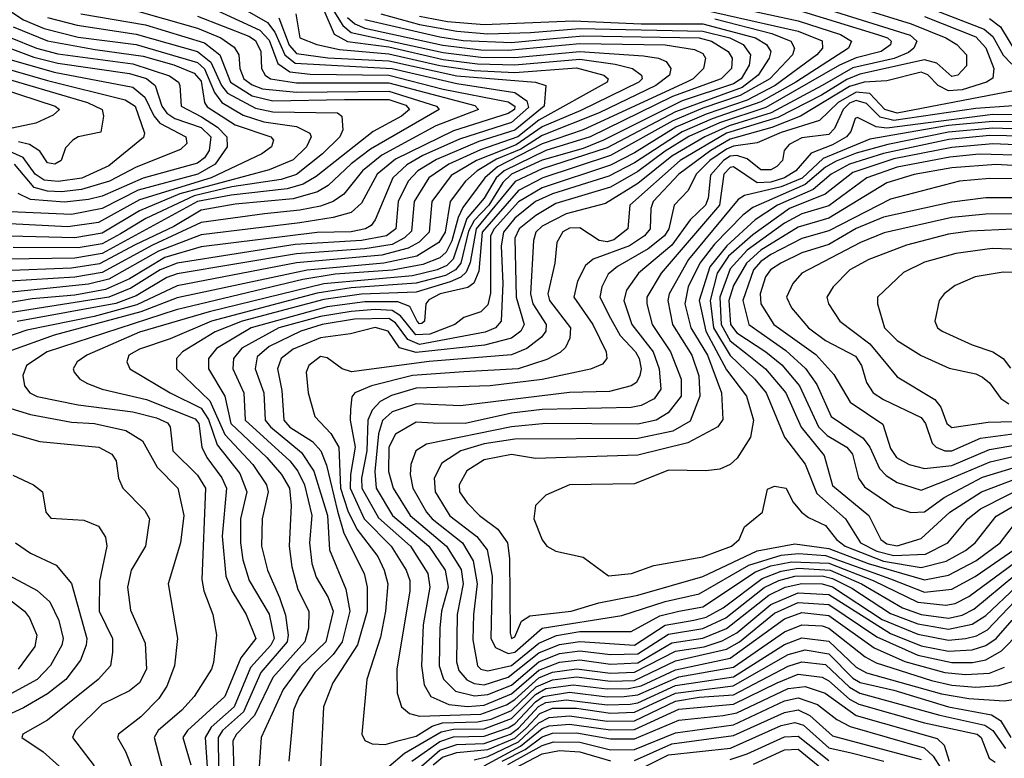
# Model space of a CAD drawing. Extents: x 501367 to 657802, y 482273 to 547541.
# Tile 502 of 656: x 576294 to 579179, y 533674 to 535838. Entities that reach past the tile are written whole.
import ezdxf

# ---------------------------------------------------------------- set-up
doc = ezdxf.new("R2010")
doc.units = 0

msp = doc.modelspace()

# ---------------------------------------------------------------- linework, layer by layer
at = {"layer": '0CON20XD'}
for points in [[(578615, 535917.1), (578906.2, 535826.2), (579007.1, 535785), (579039.5, 535765), (579067.9, 535735), (579067.5, 535702.5), (579042.2, 535675), (579025, 535671.7), (578980.7, 535710.7), (578945, 535720.6), (578755, 535678.5), (578717.4, 535662.6), (578643.5, 535616.5), (578515, 535551), (578364.7, 535505), (578229.2, 535425), (578081.2, 535295), (578075.9, 535225), (578035, 535192.6), (578015, 535186.6), (577991.4, 535191.4), (577935, 535228.4), (577905, 535226.9), (577885, 535216.6), (577867.8, 535185), (577861.9, 535125), (577841.5, 535035), (577846.2, 535015), (577908, 534935), (577905.2, 534904.8), (577892.7, 534877.3), (577877.4, 534862.6), (577837.8, 534842.2), (577754.7, 534815.3), (577595, 534806.6)], [(576812.6, 535892.6), (576997.4, 535807.4), (577025, 535777.8), (577049.8, 535709.8), (577085.4, 535685.4), (577145, 535678.6), (577375, 535675.8), (577534.4, 535634.4), (577725, 535597), (577744.8, 535585), (577743.4, 535575), (577725, 535563.5), (577565, 535512.8), (577395, 535429.2), (577341.4, 535385), (577295, 535300), (577265, 535272.9), (577212, 535258), (577115, 535242.3), (576825, 535207.5), (576700.7, 535159.3), (576555, 535077.5), (576495, 535063.2), (576261, 535039)], [(576886.8, 535906.8), (577019.8, 535829.7), (577041, 535801), (577070.2, 535735), (577100.6, 535710.6), (577385, 535695.3), (577575, 535650.8), (577744.5, 535624.5), (577780.1, 535600.1), (577785, 535580.5), (577735, 535537), (577582.4, 535487.6), (577475, 535440.2), (577427.7, 535412.3), (577386.7, 535375), (577335, 535251.5), (577323.7, 535235), (577307.3, 535225), (577265, 535216.8), (577165, 535214.5), (576825, 535172.9), (576719, 535141), (576615, 535078.9), (576545, 535047.2), (576455, 535031.2), (576330, 535020), (576261.8, 535008.2)], [(577195, 535894.5), (577240.6, 535820.6), (577265, 535800.8), (577535, 535741.8), (577645, 535728)], [(578575, 535895.1), (578902.5, 535792.5), (578922.1, 535775), (578914.1, 535755), (578898.4, 535741.6), (578855.9, 535724.1), (578735, 535697.2), (578645.1, 535645), (578495.3, 535564.7), (578372.8, 535527.2), (578300.8, 535495), (578205, 535438.4), (578105, 535357.6), (578010.4, 535299.6), (577895, 535268.7), (577825, 535233.1), (577806.3, 535215), (577798.9, 535191.1), (577790.8, 535035), (577797.6, 535005), (577836.8, 534945), (577834.9, 534925.1), (577822.2, 534907.8), (577779.8, 534875), (577735, 534855.6), (577493.7, 534836.3)], [(576615, 535869.8), (576815, 535812.8), (576883.3, 535785), (576922.5, 535757.5), (576935.9, 535735), (576938.3, 535695), (576950.4, 535665), (576975, 535647.2), (577005, 535635.7), (577105, 535625.9), (577375, 535628.7), (577515.2, 535585), (577522.4, 535575), (577321.7, 535458.3), (577265, 535416.1), (577197.5, 535352.5), (577166.4, 535333.6), (577095, 535312.9), (576925, 535297.8), (576825, 535279.7), (576745, 535232.2), (576632.1, 535177.9), (576527.3, 535122.7), (576445, 535110.1), (576245, 535101.8)], [(576472.5, 535855), (576662.5, 535822.5), (576835, 535770.2), (576879.7, 535735), (576911.5, 535655), (576974.8, 535614.8), (577035, 535599.8), (577245, 535604.6), (577375, 535604.2), (577425, 535587.5), (577435.5, 535575), (577412, 535555), (577329.6, 535510.4), (577161.9, 535378.1), (577123.9, 535356.1), (577077.4, 535342.6), (576913.5, 535323.5), (576815, 535305.3), (576535, 535152.6), (576455, 535138.8), (576254.1, 535135.9)], [(577185, 535865.5), (577215.6, 535795.6), (577254.4, 535774.4), (577375, 535758.9), (577535, 535721.7), (577635, 535708.5), (577745, 535705.7), (577935, 535722), (578038.1, 535708.1), (578089.6, 535695), (578116.1, 535675), (578117.5, 535665), (578108.1, 535655), (577938, 535572), (577825, 535523.9), (577748.7, 535471.3), (577631.9, 535425), (577558.2, 535381.8), (577501.4, 535305), (577493.5, 535215), (577463.9, 535186.1), (577431.7, 535168.3), (577355, 535148), (577105, 535125.3), (576755, 535058.1), (576637.1, 535002.9), (576512.1, 534968), (576315, 534928.3), (576255, 534907.3)], [(576270.3, 535860.3), (576305, 535837.9), (576365, 535812.3), (576465, 535786.8), (576635, 535764.9), (576815, 535712.8), (576835, 535694.4), (576864.8, 535624.8), (576885.6, 535595.6), (576948.3, 535558.3), (577009, 535539), (577104.6, 535524.6), (577143.4, 535505), (577147.3, 535495), (577134.1, 535465), (577095, 535427.5), (577025, 535398.3), (576762.7, 535327.3), (576645, 535278), (576535, 535212.1), (576455, 535198.8), (576265, 535204.1)], [(577102.5, 535855), (577114.8, 535785), (577164.5, 535765), (577230.6, 535750.6), (577375, 535738.2), (577525, 535703.8), (577625, 535688.7), (577745, 535683.3), (577925, 535696.5), (578005.3, 535675), (578018.4, 535665), (578015.2, 535655), (577815, 535543.4), (577753.3, 535495), (577643.7, 535456.3), (577550.9, 535415), (577492.7, 535375), (577449.5, 535305), (577441.9, 535218.1), (577421.2, 535198.8), (577385, 535179.3), (577305, 535166.7), (577105, 535152.3), (576755, 535093.4), (576725, 535082.2), (576635, 535029), (576575, 535006.7), (576286.1, 534953.9)], [(578425, 535867.1), (578575, 535835.1), (578698.9, 535795), (578730.7, 535775), (578721.9, 535755), (578568.3, 535655), (578465, 535597), (578322.8, 535547.2), (578235, 535509.2), (578095, 535418.7), (578020.1, 535379.9), (577855, 535327.6), (577805.1, 535305), (577745, 535256.5), (577711.2, 535215), (577704.6, 535175), (577709.2, 535065), (577704.1, 534955), (577687.6, 534935), (577657.6, 534922.4), (577465, 534886.7), (577431.3, 534901.3), (577395, 534949.5), (577375, 534962.5), (577275, 534960.3), (577180, 534945), (577117.7, 534925), (577025, 534880.4), (576989.6, 534850.4), (576983.9, 534815), (577009.4, 534745), (577013.4, 534665), (577028.9, 534645), (577119.5, 534569.5), (577155.4, 534515.4), (577195.8, 534385), (577201.4, 534285), (577249.3, 534169.3), (577261.5, 534105), (577238.8, 534015), (577212.1, 533977.9), (577158.4, 533925), (577112.8, 533855), (577095.5, 533815), (577082.5, 533665)], [(578575, 535865.4), (578807.6, 535795), (578836.2, 535785), (578847.6, 535775), (578845, 535764.7), (578818.2, 535745), (578745, 535725.9), (578695.4, 535704.6), (578479.6, 535580.4), (578344.4, 535535.6), (578254.7, 535495.3), (578185, 535453.1), (578105, 535393.4), (578025, 535346.9), (577865, 535299.5), (577806.1, 535263.9), (577757.7, 535225), (577745, 535198.1), (577748.7, 535025), (577771.6, 534945), (577762, 534925), (577735.2, 534905), (577655.2, 534884.8), (577455, 534862.6), (577406.5, 534876.5), (577373.1, 534925), (577335, 534936.2), (577262.9, 534917.1), (577175, 534905.6), (577095, 534872.6), (577059.6, 534845), (577049.5, 534815), (577061.5, 534751.5), (577067.4, 534665), (577085, 534644.2), (577151.7, 534601.7), (577175.7, 534575), (577192.5, 534532.5), (577225, 534398.1), (577243.5, 534333.5), (577303.5, 534215), (577312.1, 534175), (577312.3, 534105), (577283.8, 534006.2), (577211, 533895), (577184.2, 533825), (577174.7, 533645)], [(577351.6, 535855), (577465, 535824), (577575, 535804), (577665, 535796.3), (577790.9, 535800.9)], [(578297.2, 535867.2), (578575, 535804.5), (578645, 535776.5), (578646, 535755), (578629, 535735), (578507.6, 535645), (578425, 535602.1), (578305, 535561.2), (578216.7, 535523.3), (578095, 535447.6), (578025, 535412.2), (577825, 535345.7), (577755, 535304.5), (577683.6, 535225), (577672.9, 535205), (577673.1, 535036.9), (577665, 535002.1), (577645, 534982.2), (577594.6, 534965.4), (577568.5, 534945), (577495, 534916.9)], [(579307.7, 535855), (579333.8, 535793.8), (579357.7, 535777.7), (579385, 535769.3), (579505, 535766.7), (579785, 535811.7), (579868.8, 535808.8), (579934, 535794), (579959.2, 535775), (579976.8, 535745), (579975.3, 535695), (579948.6, 535661.4), (579864.9, 535625.1), (579595, 535562.5), (579515, 535525.9), (579485, 535518.1), (579425, 535518.6), (579255, 535539.1), (579145, 535539.9), (579015, 535527.5), (578785, 535487.6), (578648.4, 535431.6), (578586.1, 535373.9), (578525, 535348)], [(578978.4, 535865), (579120.2, 535810.2), (579145, 535788.7), (579175, 535734.5), (579199.3, 535709.3), (579231.5, 535691.5), (579340, 535655), (579251.5, 535638.5)], [(576815, 535848.7), (576965, 535789.6), (576985, 535776.7), (577000.5, 535745), (577001.9, 535695), (577013.1, 535675), (577028.2, 535665), (577105, 535653.2), (577375, 535653.4), (577627, 535587), (577637.8, 535575), (577513.5, 535526.5), (577355, 535440.9), (577298.6, 535395), (577243.5, 535326.5), (577211.9, 535305), (577175, 535291.2), (577115, 535279.9), (577010.9, 535269.1), (576825, 535243.3), (576683.1, 535176.9), (576535, 535097.1), (576455, 535083.7), (576265, 535072.1)], [(577053.1, 535843.1), (577083.5, 535763.5), (577105, 535739.2), (577196.5, 535726.5), (577375, 535717.6), (577575, 535673.9), (577804.8, 535654.8), (577835.3, 535645.3), (577830.3, 535585), (577745, 535514.1), (577639.1, 535480.9), (577515, 535428.5), (577460.7, 535395), (577432.2, 535365), (577402.8, 535305), (577395.6, 535225), (577368.3, 535205), (577295, 535190.8), (577101.2, 535178.8), (576754.7, 535125), (576705, 535104.8), (576619.1, 535050.9), (576555.2, 535025), (576265, 534979)], [(576375, 535844), (576461.7, 535821.7), (576635, 535795.9), (576815, 535744.8), (576853.5, 535713.5), (576885, 535645.4), (576902.9, 535622.9), (576985, 535578.6), (577035, 535568.4), (577225.3, 535565.3), (577238, 535555), (577240.2, 535515), (577232, 535495), (577181.3, 535445), (577105, 535384.7), (577059.9, 535370.1), (576915, 535348), (576805, 535321.9), (576663.3, 535255), (576589, 535211), (576535, 535181.7), (576465, 535169.4), (576275, 535170.6)], [(577305, 535838.8), (577525, 535787.6), (577592.8, 535777.2), (577735, 535771.2), (577857.3, 535782.7), (577945, 535790.3), (578285, 535784.6), (578320.8, 535775), (578369.4, 535745), (578381, 535725), (578379.1, 535695), (578349.4, 535665), (578206.7, 535613.3), (577965.1, 535495.1), (577835, 535454.3), (577712.8, 535395), (577689.7, 535375), (577654.5, 535315), (577604.1, 535255.9), (577563.5, 535136.5), (577545, 535117.8), (577517, 535105), (577445, 535087.9), (577185, 535064.4), (576848.5, 534981.5), (576645, 534922.3), (576490.8, 534855), (576462.3, 534835), (576450.4, 534815), (576452.9, 534805), (576470, 534785), (576492.3, 534772.3), (576535.7, 534755), (576665, 534724.9), (576808.2, 534668.2), (576818.8, 534655), (576827.6, 534585), (576841.6, 534555), (576886, 534496), (576899.6, 534465), (576886.8, 534325), (576897.2, 534207.2), (576914.8, 534165), (576957.7, 534095), (576985.2, 534025), (576941.8, 533968.2), (576895, 533854.8), (576785.2, 533755), (576771.7, 533735), (576795.2, 533655)], [(577254, 535844), (577275.4, 535825.4), (577305, 535812.8), (577533.3, 535763.3)], [(578945, 535847.1), (579095, 535787.5), (579125.1, 535755.1), (579148.2, 535695), (579145, 535666.5), (579126.6, 535655), (579055, 535632.7), (579015, 535629.2), (578984.9, 535644.9), (578955, 535676.5), (578935, 535684.5), (578835, 535658.4), (578768.2, 535655), (578725, 535642), (578581.5, 535555), (578497.9, 535522.1), (578375, 535488.1), (578319.1, 535455), (578225.4, 535385), (578150.3, 535305), (578142.8, 535285), (578140.7, 535225), (578124.8, 535205), (578080.6, 535175), (577974.1, 535135.9), (577951.9, 535118.1), (577928.6, 535071.4), (577917.4, 535025), (577972.8, 534945), (578012.4, 534865), (578013.8, 534845), (578001.3, 534828.7), (577966.4, 534813.6), (577825, 534783.4), (577672.5, 534765), (577455, 534758.1), (577382.7, 534737.3), (577350.4, 534719.6), (577326.3, 534693.7), (577313.6, 534665), (577310.5, 534575), (577295.6, 534495), (577296.1, 534465), (577345, 534378.1), (577438.4, 534295), (577489.7, 534215), (577495.4, 534175), (577475.6, 534065), (577470.7, 533945), (577478.9, 533888.9), (577498.1, 533855), (577551.1, 533831.1), (577605.8, 533825.8), (577655, 533829.2), (577735, 533862.9), (577815, 533932.3), (577875, 533955.1), (577935, 533962), (578025, 533949.2), (578105, 533953.9), (578205, 534012.2), (578295, 534025.8), (578365, 534054.6), (578488.5, 534151.5), (578536.3, 534175), (578585, 534186.3), (578645, 534184.8), (578675, 534176.6), (578820.9, 534080.9), (578925, 534038), (579015, 534020), (579065, 534024.6), (579097.6, 534032.4), (579129.6, 534050.4), (579210.7, 534135)], [(577465, 535847.9), (577546.9, 535833.1), (577655, 535823.4), (577915, 535834.6), (578115, 535826.2), (578295, 535825.5), (578449.4, 535785), (578481.5, 535765), (578494.2, 535745), (578489.3, 535725), (578457.9, 535675), (578410.3, 535639.7), (578215, 535568.4), (578015, 535462.2), (577825, 535400.7), (577745.8, 535364.2), (577631, 535225), (577613.7, 535126.3), (577602, 535098), (577586.7, 535083.3), (577555, 535069.4)], [(578330.4, 535840.4), (578497.5, 535797.5), (578553, 535775), (578563.7, 535755), (578558.1, 535735), (578492.1, 535665), (578404.6, 535615.4), (578295, 535579), (578207.9, 535542.1), (578025, 535439.9), (577827, 535375), (577755, 535337.7), (577648.7, 535215), (577638.9, 535101.1), (577624.2, 535065.8), (577606.5, 535053.5), (577526.1, 535035), (577492.5, 535017.5)], [(579135, 535841.4), (579167.5, 535817.5), (579215, 535738.3)], [(576275, 535817.5), (576375, 535775.9), (576515, 535750.3), (576655, 535731), (576745.3, 535705.3), (576805, 535680.9), (576825, 535657.8), (576835.3, 535595.3), (576842.8, 535582.8), (576925, 535529.7), (577030, 535495), (577037.1, 535485), (577031.1, 535465), (577003.1, 535445), (576854.5, 535375), (576645, 535309.8), (576525, 535244.2), (576435, 535231.1), (576265, 535239.5)], [(577790.9, 535800.9), (577935, 535812.1), (578295, 535804.8), (578374.4, 535785), (578413.2, 535765), (578434.6, 535735), (578430.9, 535705), (578407.9, 535665), (578385, 535649.9), (578235, 535600.6), (578004.8, 535485), (577945, 535460.9), (577825, 535425.9), (577735, 535385.5), (577709.4, 535360.6), (577668.6, 535295), (577625, 535249.8), (577608.4, 535218.4), (577586.6, 535125), (577571, 535105), (577541.7, 535088.3), (577455, 535065.7), (577265, 535052.5), (577165, 535036.7), (576855.2, 534955), (576735, 534903.1), (576645, 534873), (576613.6, 534855), (576607.3, 534835), (576616.2, 534815), (576734.2, 534745), (576825, 534699.7), (576846.8, 534666.8), (576872.7, 534592.7), (576938.5, 534508.5), (576959.1, 534455), (576941.1, 534375), (576940.7, 534305), (576947.6, 534255), (576966.5, 534195), (577025, 534096), (577039.6, 534025), (577029.9, 534005), (576969.9, 533940.1), (576921.9, 533825), (576854.8, 533765.2), (576837.2, 533735), (576842.6, 533647.4)], [(576209.4, 535775), (576335, 535728.2), (576405, 535710.5), (576615, 535680.4), (576665.3, 535665.3), (576690.5, 535645), (576710.4, 535585), (576724.4, 535564.4), (576748.5, 535548.5), (576825, 535521.8), (576853.3, 535495), (576849.2, 535455), (576835, 535433.2), (576815, 535417.9), (576655, 535374.1), (576535, 535320.9), (576495, 535311.1), (576425, 535302.9), (576325, 535310.8), (576288.8, 535328.8)], [(576265.4, 535785.4), (576342.5, 535755), (576405, 535738.4), (576625, 535708.7), (576733.1, 535673.1), (576758.7, 535655), (576762.5, 535645), (576766.5, 535585), (576826.2, 535553.8), (576873.1, 535523.1), (576900.8, 535495), (576901.4, 535465), (576866.8, 535415), (576815.2, 535385), (576641.2, 535338.8), (576535, 535284.3), (576445, 535267.5), (576265.3, 535275.3)], [(577533.3, 535763.3), (577645, 535749.4), (577725, 535748.2), (577935, 535768), (578185, 535764.6), (578271.1, 535751.1), (578295, 535739.3), (578303.3, 535725), (578297, 535695), (578266.7, 535665), (578248, 535655), (577945, 535514.9), (577825, 535474.6), (577693.3, 535406.7), (577656.4, 535375), (577592.3, 535287.7), (577578.8, 535258.8), (577559.6, 535190.4), (577543.4, 535156.6), (577525, 535140.3), (577475, 535120.5), (577385.6, 535104.4), (577218.1, 535091.9), (577123.7, 535076.3), (576751.9, 534988.1), (576374.1, 534865), (576313.5, 534825), (576302.8, 534795), (576308.2, 534765), (576323.8, 534745), (576344.4, 534734.4), (576465, 534709.4), (576625, 534689.3), (576695, 534671.2), (576726.8, 534656.8), (576734.7, 534645), (576742.7, 534575), (576815, 534503.3), (576838.3, 534465), (576827.4, 534197.4), (576833, 534165), (576859.7, 534095), (576870.3, 534035), (576861.8, 533955), (576855.3, 533935), (576805.2, 533855), (576768.9, 533815), (576699.2, 533755), (576687.6, 533735), (576711.5, 533645)], [(576192.3, 535742.3), (576395, 535684.5), (576625, 535640.1), (576660.5, 535610.5), (576686.6, 535556.6), (576704.4, 535534.4), (576780, 535495), (576783.1, 535475), (576765, 535457.9), (576635, 535405.6), (576557.1, 535365), (576475, 535340.2), (576416, 535334), (576375, 535335.2), (576336.5, 535346.5), (576278.4, 535415)], [(577645, 535728), (577745, 535727), (577935, 535745.2), (578121.8, 535731.8), (578165.1, 535725.1), (578188, 535715), (578201.4, 535695), (578198, 535675), (578157.3, 535645), (577991.8, 535565), (577825, 535499), (577761.7, 535458.3), (577690.9, 535429.1), (577634.3, 535395), (577599.7, 535365), (577555.1, 535305), (577540.6, 535215), (577521.4, 535185), (577457, 535145), (577361.1, 535125), (577135.8, 535104.2), (576755, 535023.2), (576648.5, 534981.5), (576395, 534913.7), (576258.8, 534865)], [(576185, 535714.4), (576375, 535659.6), (576603.1, 535603.1), (576631.6, 535585), (576659.2, 535505), (576656.8, 535493.2), (576555, 535410.1), (576476, 535374), (576406.1, 535363.9), (576365, 535368.1), (576338.7, 535385), (576304, 535434), (576265, 535451.7)], [(576185, 535654.1), (576397.3, 535585), (576410, 535575), (576391.8, 535558.2), (576340.5, 535535), (576095, 535482.6)], [(576212.7, 535677.3), (576492.2, 535595), (576535.3, 535575), (576539.6, 535555), (576531.9, 535508.1), (576465, 535494.4), (576449.2, 535485), (576427.9, 535462.1), (576415.6, 535425), (576397.1, 535415), (576375, 535418.7), (576352.3, 535452.3), (576322.3, 535472.3), (576289.9, 535479.9)], [(579251.5, 535638.5), (578865, 535564.3), (578828.8, 535575), (578785, 535621.4), (578745, 535625.7), (578692.2, 535595), (578637.6, 535542.4), (578525, 535507.7), (578455, 535476.9), (578385, 535467.6), (578365, 535458.7), (578316.3, 535425), (578275.4, 535385), (578252.8, 535337.2), (578211.3, 535295), (578195.6, 535225), (578182.8, 535205), (578135, 535166.2), (578045.2, 535115), (578017.7, 535092.3), (577999.4, 535055), (577993.7, 535025), (578025, 534963.6), (578053.1, 534913.1), (578097.7, 534865), (578108.5, 534845), (578114.5, 534815), (578110.9, 534795), (578100.6, 534775), (578085, 534764.8), (578021.5, 534748.5), (577905, 534745.7), (577585, 534706.6), (577455, 534712.3), (577385, 534688.7), (577356.3, 534663.7), (577345.3, 534624.7), (577334.5, 534514.5), (577338.3, 534465), (577386.2, 534385), (577492.2, 534295), (577540.5, 534225), (577548.8, 534175), (577530, 534105), (577524.9, 534055), (577523.1, 533945), (577535.3, 533905.3), (577570.9, 533870.9), (577626.4, 533856.4), (577665, 533860.3), (577735, 533888.3), (577815, 533956.7), (577875, 533980.9), (577935, 533988.9), (578025, 533977.5), (578105, 533980.3), (578195, 534037.5), (578295, 534054.2), (578362.9, 534085), (578475, 534174.6), (578518.4, 534195), (578565, 534207.6), (578645, 534208.1), (578675, 534200.9), (578732.1, 534172.1), (578845, 534098.1), (578925, 534068), (579015, 534052), (579085, 534066.9), (579125, 534091.9), (579213.5, 534176.5)], [(579205.9, 535585.9), (579095, 535577.6), (578855, 535542.5), (578815, 535552.3), (578775, 535592.5), (578745, 535600.9), (578725, 535593.1), (578706.8, 535575), (578681.3, 535518.7), (578665, 535501.6), (578585, 535491.7), (578548, 535472), (578533.4, 535455), (578528.7, 535425), (578512.6, 535407.4)], [(579285, 535559.1), (579145, 535559.9), (578835, 535520.2), (578803.6, 535523.6), (578748.8, 535551.2), (578742, 535548), (578729.4, 535510.6), (578716.1, 535495), (578675, 535471.2), (578613.1, 535446.9), (578567.8, 535395), (578534.8, 535375), (578495, 535362.3), (578455, 535360.4), (578385, 535406.8), (578375, 535404.4), (578357.2, 535385), (578344.7, 535295), (578173.6, 535095), (578131.7, 535025), (578131.4, 535005), (578146.8, 534945), (578200.4, 534865), (578231.5, 534785), (578231.6, 534735), (578194.1, 534685.9), (578158.5, 534665), (578105, 534652.9), (577834.9, 534654.9), (577734.9, 534644.9), (577485.9, 534594.1), (577454.8, 534575), (577440.2, 534535), (577437.8, 534505), (577445.5, 534465), (577485.4, 534395), (577502.4, 534375), (577590.7, 534305), (577622.4, 534252.4), (577634, 534185), (577623, 534095), (577621.3, 534021.3), (577635, 533944.3), (577645, 533934.9), (577665, 533930.2), (577735, 533946.1), (577815, 534010.7), (577866.5, 534033.5), (577935, 534045.1), (578085.1, 534044.9), (578169.2, 534090.8), (578225, 534104.8), (578295, 534117.5), (578450, 534220), (578495, 534237.3), (578555, 534249.8), (578665, 534245.5), (578794.9, 534195), (578925, 534131.2), (579007.8, 534122.2), (579035, 534127.3), (579075, 534147.8), (579305, 534318.3)], [(579284.7, 535515.3), (579145, 535519.9), (579015, 535508.2), (578837.6, 535472.4), (578745, 535447.3), (578686.5, 535423.5), (578655, 535406), (578595.4, 535354.6), (578442.3, 535287.7), (578412.8, 535265), (578329.9, 535180.1), (578287, 535125), (578252, 535055), (578243.1, 535005), (578260.3, 534935), (578308.9, 534855), (578350, 534745), (578353.9, 534666.1), (578339.7, 534645), (578251.8, 534598.2), (578105, 534561.8), (577805, 534552.7)], [(579235, 535497.1), (579135, 535498.5), (579016.6, 535486.6), (578825, 535446.2), (578725, 535414.6), (578671, 535385), (578619.1, 535340.9), (578513.8, 535295), (578448.7, 535251.3), (578365.3, 535175), (578316, 535114), (578284.9, 535015), (578303.8, 534925), (578365, 534812.2), (578423, 534735), (578443.9, 534665), (578435.2, 534614.8), (578396.3, 534553.7), (578375.5, 534534.5), (578345, 534521.1), (578303.8, 534516.2), (578195, 534518.1), (578095, 534477.6), (577905, 534475.3), (577835.8, 534445), (577805.4, 534414.6), (577800, 534375), (577824.3, 534314.3), (577838.5, 534295), (577865, 534280.7), (577945, 534262.8), (578018.6, 534208.6)], [(579235, 535470.6), (579145, 535473.9), (579025, 535463.5), (578855, 535429.9), (578735, 535389.9), (578653.4, 535326.6), (578549.6, 535285), (578442.3, 535207.7), (578370.4, 535145), (578337.5, 535095), (578317.1, 535015), (578326.7, 534935), (578375, 534853.9), (578447.7, 534785), (578481.1, 534745), (578534.8, 534615), (578595.7, 534535.7), (578629.6, 534449.6), (578713.8, 534375), (578757.8, 534305), (578805, 534281.2), (578855, 534267.7), (578947.9, 534272.1), (579013.3, 534305), (579071.9, 534375), (579109, 534405), (579265, 534483.8)], [(578512.6, 535407.4), (578495, 535397.7), (578465, 535397.6), (578425, 535429.9), (578395, 535440.1), (578375, 535437.7), (578355.7, 535425), (578317.8, 535382.2), (578311, 535315), (578303.2, 535295), (578258.3, 535251.7), (578205, 535177.5), (578107.3, 535095), (578072.1, 535045), (578064.1, 535015), (578087.3, 534945), (578150, 534865), (578167.9, 534815), (578172.2, 534755), (578153, 534727), (578115, 534707.9), (578085, 534701.4), (577825, 534695.9), (577735, 534684.7), (577599.2, 534655), (577505, 534655.9), (577455, 534658.4), (577395, 534623.1), (577374.9, 534585), (577374.5, 534514.5), (577387.9, 534465), (577438.2, 534385), (577543.8, 534295), (577586.8, 534226.8), (577593.1, 534185), (577575.8, 534095), (577573.8, 533956.2), (577580.9, 533930.9), (577603.5, 533903.5), (577625, 533892.7), (577655, 533889.3), (577725, 533911.4), (577815, 533982.8), (577875, 534007.1), (577935, 534016.5), (578095, 534005.7), (578185, 534064.4), (578268.6, 534078.6), (578305, 534087), (578354.8, 534115), (578469.2, 534200.8), (578525, 534222.2), (578575, 534231), (578668.6, 534225), (578760.5, 534185), (578880.4, 534115), (578935.1, 534094.9), (579015, 534084.8), (579055, 534093.6), (579089.5, 534110.5), (579209.3, 534210.7)], [(579245, 535440.2), (579105, 535443.9), (579019.1, 535435), (578865, 535405.8), (578775.6, 535375), (578665, 535292.6), (578585, 535268.8), (578535, 535242.1), (578425, 535162.5), (578375, 535107.6), (578344.9, 535025), (578349.6, 534945), (578375, 534896.8), (578425, 534858.2), (578478.9, 534815), (578538.2, 534745), (578583.9, 534643.9), (578650.8, 534560.8), (578675, 534473.5), (578782.2, 534385), (578816.6, 534315), (578835, 534302.2), (578865, 534296.3), (578935, 534317.5), (579018.9, 534395), (579111.6, 534455), (579295, 534523.6)], [(579235, 535408.5), (579155, 535413.3), (579025, 535404), (578915, 535384.3), (578835, 535359.5), (578665, 535256), (578575, 535230.4), (578465, 535163.1), (578423, 535125), (578385, 535059.6), (578371.7, 535015), (578376.9, 534945), (578395, 534920.4), (578480.2, 534865), (578526.4, 534826.4), (578579.1, 534765), (578633.9, 534645), (578659.8, 534619.8), (578717.8, 534585), (578734.4, 534565), (578751.9, 534495), (578768.9, 534468.9), (578855, 534410.9), (578904.5, 534394.5), (578945, 534396.2), (579002.4, 534437.6), (579115, 534497.7), (579295, 534552.3)], [(579205, 535371.7), (579135, 535373), (579047.5, 535365), (578845, 535312.3), (578665, 535219.1), (578585, 535196.5), (578495, 535150.3), (578465, 535129.5), (578443.8, 535105), (578412.5, 535015), (578430.2, 534945), (578538.8, 534868.8), (578596.4, 534816.4), (578629, 534769), (578671.7, 534675), (578765, 534611.7), (578784.6, 534585), (578813.3, 534523.3), (578832.3, 534502.3), (578865, 534482.1), (578935, 534459.5), (579007.9, 534487.9), (579137.4, 534542.6), (579305, 534581.3)], [(578525, 535348), (578417, 535323), (578399.1, 535310.9), (578253, 535135), (578196.8, 535035), (578192.6, 535015), (578206.4, 534945), (578263.5, 534855), (578284, 534794), (578286.9, 534735), (578258, 534662), (578207.2, 534632.8), (578105, 534610.4), (577745, 534608.6), (577655, 534595.3), (577585.9, 534575), (577531, 534539), (577508, 534495), (577511, 534455), (577553.9, 534383.9), (577633.6, 534323.6), (577663.1, 534285), (577677.9, 534207.9), (577674.4, 534024.4), (577688.3, 533998.3), (577725, 533980.5), (577745, 533984.4), (577825, 534055.1), (578057.8, 534092.2), (578185, 534133.7), (578285, 534155.5), (578430.3, 534239.7), (578525, 534269), (578576, 534274), (578655, 534268.1), (578845, 534200.1), (578945, 534160.4), (579025, 534169.1), (579093.4, 534206.6), (579222.3, 534295)], [(579205, 535316.2), (579125, 535316), (579025, 535303.6), (578825, 535259.1), (578745, 535226.5), (578665, 535179), (578585, 535154.4), (578524.3, 535125), (578493.2, 535105), (578479.5, 535085), (578463.2, 535035), (578465.5, 535005), (578503.5, 534945), (578626.9, 534856.9), (578678.8, 534798.8), (578727, 534717), (578822.6, 534652.6), (578845, 534581.8), (578863.3, 534555), (578900, 534535), (578945, 534523.1), (579025, 534532.1), (579135, 534578.7), (579305, 534608.4)], [(579215, 535268.7), (579125, 535268), (579025, 535258), (578826.7, 535213.3), (578757.5, 535185), (578585, 535095.6), (578558.9, 535065), (578540.2, 535025), (578555, 534993.3), (578604.8, 534935), (578655, 534898.3), (578742.3, 534852.3), (578760.2, 534825), (578774.8, 534774.8), (578794.9, 534744.9), (578824.7, 534725), (578935, 534672.6), (578947.9, 534655), (578967.4, 534597.4), (578979.2, 534585), (579004.9, 534574.9), (579025, 534574.9), (579108.6, 534611.4), (579240.4, 534629.6)], [(579205, 535223.9), (579078.6, 535218.6), (579015, 535209.5), (578892.6, 535177.4), (578782.1, 535135), (578726.6, 535105), (578677.3, 535055), (578659.1, 535025), (578663.4, 535005), (578696.9, 534955), (578785, 534887.9), (578865, 534791.2), (578975.5, 534725.5), (578992.4, 534702.4), (579010.7, 534655), (579025, 534643), (579131.7, 534658.3), (579315, 534663.2)], [(579305, 535162.1), (579142.8, 535167.2), (579037.2, 535152.8), (578945, 535127.7), (578883.1, 535096.9), (578807.5, 535025), (578807.1, 535005), (578827.5, 534935), (578865, 534897.9), (578935, 534853.8), (579017.4, 534817.4), (579095, 534800.2), (579115, 534790.4), (579135, 534773.8), (579168.5, 534728.5), (579192.2, 534712.2)], [(579305, 535097.3), (579175, 535097.8), (579092.9, 535085), (579035, 535059.6), (579002.1, 535035), (578987.9, 535015), (578975.4, 534955), (578982.7, 534935), (578996.5, 534925), (579085, 534885.7), (579145, 534865.2), (579175.2, 534845.2), (579197.1, 534817.1)], [(577555, 535069.4), (577455, 535039.7), (577295, 535033.4), (577185, 535018.2), (576945.2, 534955), (576866.3, 534923.7), (576770.3, 534865), (576752.9, 534845), (576753.6, 534815), (576851.1, 534721.1), (576895, 534622.9), (576977.2, 534535), (577016.4, 534475), (577021.3, 534455), (577003.8, 534375), (577001.8, 534295), (577019.7, 534225), (577055.4, 534145), (577072.9, 534092.9), (577080.6, 534035), (577077.4, 534015), (577000.1, 533925), (576949.6, 533810.4), (576888.2, 533755), (576875.3, 533735), (576877.5, 533557.5)], [(577492.5, 535017.5), (577483.5, 535005), (577479.5, 534955), (577471.7, 534948.2), (577465, 534946.5), (577458.1, 534955), (577437.2, 534997.2), (577401.5, 535011.5), (577305, 535011.5), (577195, 534996.5), (576972.2, 534935), (576870.8, 534875), (576846.7, 534845), (576847, 534815), (576894.9, 534735), (576911.9, 534655), (577017.7, 534555), (577060.7, 534505), (577083.9, 534465), (577088.8, 534415), (577083.5, 534295), (577090.9, 534235), (577108.6, 534168.6), (577140.5, 534105), (577139.8, 534055), (577129.4, 534015), (577035, 533911), (576981.2, 533798.8), (576928.6, 533745), (576918.6, 533725), (576921.3, 533635)], [(577495, 534916.9), (577454.9, 534914.9), (577409.9, 534969.9), (577385, 534986.1), (577335, 534989.3), (577265, 534983), (577175, 534968.8), (577052.7, 534935), (576945, 534875.9), (576919.8, 534845), (576918.2, 534815), (576950, 534745), (576954.6, 534665), (577085.4, 534545), (577108.9, 534515), (577128.1, 534475), (577149.6, 534385), (577143.1, 534305), (577149.3, 534245), (577161.9, 534205), (577197.2, 534145), (577212, 534105), (577191.1, 534015), (577115, 533942.3), (577065.7, 533875), (577001.4, 533735), (576983.2, 533476.8)], [(577493.7, 534836.3), (577266.2, 534806.2), (577238.9, 534815), (577195, 534847.1), (577175, 534851.1), (577141.3, 534825), (577133.3, 534805), (577139.3, 534745), (577158.5, 534675), (577205, 534625.7), (577228.6, 534585), (577233.4, 534465), (577255, 534398.5), (577281.2, 534345), (577343, 534265), (577362, 534225), (577372.3, 534185), (577366, 534105), (577351.2, 534028.8), (577310.7, 533905), (577296.4, 533745), (577305, 533725.7), (577326.6, 533716.6), (577365, 533714.4), (577406, 533726), (577455, 533739), (577502.4, 533767.6), (577532.2, 533777.8), (577635, 533780.3), (577675, 533788.2), (577735, 533813.7), (577807.2, 533882.8), (577855, 533903.9), (577925, 533912.1), (578025, 533899.5), (578095, 533902.2), (578215, 533959.7), (578365, 533993.3), (578402.8, 534015), (578505, 534098.8), (578575, 534130.3), (578665, 534124), (578805, 534029.4), (578925.8, 533975.8), (579025, 533954.8), (579085.3, 533954.7), (579125, 533962), (579171, 533989), (579225, 534044.5)], [(577595, 534806.6), (577445, 534795.7), (577324.7, 534765.3), (577275.7, 534744.3), (577266.8, 534733.2), (577262.8, 534697.2), (577262.2, 534665), (577277, 534585), (577262.5, 534505), (577261.7, 534465), (577302.7, 534375), (577382.3, 534295), (577426.2, 534225), (577436.5, 534195), (577437.1, 534165), (577398.7, 533935), (577400.2, 533865), (577412.7, 533825), (577436.2, 533805), (577465, 533797.4), (577645, 533803.3), (577720.5, 533830.5), (577745, 533845.7), (577815, 533909.6), (577855, 533926), (577925, 533936.2), (578025, 533923.5), (578095, 533926.2), (578215, 533987.5), (578299.4, 534000.6), (578352.1, 534017.9), (578395, 534041.4), (578495, 534124.5), (578575, 534158.7), (578665, 534153.3), (578845, 534039.1), (578935, 534003.8), (579015, 533987.8), (579085, 533991.6), (579125, 534003.9), (579155, 534025.1), (579201.8, 534078.2)], [(576255, 534703.1), (576325, 534681), (576445, 534658.7), (576512.5, 534655), (576605, 534634.4), (576653.6, 534603.6), (576696.9, 534526.9), (576757.5, 534465), (576774.8, 534385), (576764.8, 534305), (576728.8, 534185), (576756.4, 534025), (576747.4, 533945), (576725.2, 533885), (576701, 533849), (576648.2, 533795), (576582.9, 533745), (576580, 533735), (576603.5, 533693.5), (576643.1, 533595)], [(576203.8, 534643.8), (576352.2, 534602.2), (576526, 534585), (576563.6, 534565), (576576.2, 534545), (576583.1, 534495), (576595.4, 534465), (576660.2, 534400.3), (576673.8, 534375), (576662.4, 534295), (576620.5, 534225), (576609.1, 534175), (576618.3, 534108.3), (576661.2, 534011.2), (576664.8, 533935.2), (576645, 533895.3), (576615, 533871.1), (576535, 533832.4), (576457.6, 533755), (576448.4, 533735), (576512, 533652)], [(577805, 534552.7), (577735, 534563.8), (577655, 534548.2), (577604.2, 534515.8), (577581, 534475), (577582, 534455), (577605, 534422.5), (577641.2, 534385), (577694.9, 534344.9), (577722.6, 534305), (577728.8, 534258.8), (577730.5, 534040.5), (577735, 534024.8), (577745, 534029.6), (577764.5, 534075.5), (577788.7, 534091.3), (577909.2, 534105), (577991, 534129), (578105, 534151.5), (578295, 534206.7), (578455, 534281.5), (578565, 534302.2), (578665, 534289), (578780.3, 534245), (578945, 534196.4), (579015, 534210.4), (579095, 534252.8), (579167, 534305), (579228.6, 534385)], [(576273.6, 534503.6), (576334.2, 534475), (576360, 534455), (576370.6, 534395), (576385, 534377.1), (576481.8, 534371.8), (576525, 534354.2), (576545, 534322), (576549.4, 534295), (576527.3, 534192.7), (576526.4, 534105), (576565.2, 534025), (576565.8, 533985), (576559.7, 533945), (576523.8, 533905), (576375, 533785.2), (576302.7, 533745), (576300, 533735), (576362.8, 533692.8), (576473.6, 533593.6)], [(578018.6, 534208.6), (578086.7, 534215), (578151.5, 534238.5), (578295, 534264.5), (578379.2, 534295), (578402.3, 534315), (578417.9, 534352.1), (578470, 534395), (578485, 534462.5), (578505, 534471.4), (578540, 534465), (578559.2, 534425), (578584.4, 534395), (578605, 534378.9), (578655, 534355.7), (578687.3, 534315), (578712.5, 534295), (578825, 534251.4), (578935, 534232.6), (579008.4, 534251.6), (579065, 534282.3), (579093.7, 534305), (579155, 534382.9), (579276.6, 534455)], [(576281.5, 534305), (576325, 534274.7), (576400.2, 534240.2), (576445.9, 534185.9), (576490.2, 534025), (576488.5, 534005), (576471.7, 533961.7), (576428.4, 533905), (576375, 533862.6), (576305, 533821.5), (576185, 533767.3)], [(576247.7, 534217.7), (576345.1, 534165.1), (576381.8, 534131.8), (576408, 534078), (576420.7, 534025), (576416.9, 534005), (576384, 533946), (576344.8, 533905), (576267.3, 533862.7)], [(576232.5, 534162.5), (576307.9, 534105), (576322.7, 534085), (576343.5, 534035), (576338.4, 534001.6), (576288.9, 533935)], [(577375, 533649.9), (577421.5, 533688.5), (577528.9, 533751.1), (577565, 533758.8), (577655, 533760.2), (577735, 533790.6), (577805, 533860.4), (577835, 533877.9), (577915, 533889.1), (578015, 533877), (578078, 533878), (578115, 533886.1), (578215, 533933.5), (578375, 533967), (578535, 534082.6), (578585, 534101.4), (578665, 534092.4), (578797.5, 533997.5), (578887.5, 533957.5), (579004.9, 533925.1), (579065, 533919.1), (579135, 533923.5), (579179.5, 533940.5)], [(577442.3, 533665), (577525, 533723.3), (577565, 533736.5), (577655, 533738.4), (577725, 533763.1), (577745, 533775.2), (577805, 533839.1), (577827.5, 533855), (577905, 533867.2), (578015, 533854), (578064.6, 533854.6), (578105, 533859.5), (578225, 533912.4), (578385, 533941.2), (578535, 534044.5), (578585, 534064.7), (578645, 534061.5), (578665, 534054.9), (578770.7, 533970.7), (578803.5, 533953.5), (578965, 533902.1), (579025, 533888.6), (579095, 533882.4), (579162.5, 533887.5), (579216.9, 533903.1)], [(577347.3, 533542.7), (577525, 533697.7), (577575, 533714.6), (577655, 533717.2), (577732.2, 533745), (577755, 533761.8), (577814.3, 533825.7), (577835, 533837.1), (577895.3, 533845.3), (578015, 533830.7), (578082.3, 533832.3), (578105, 533836.2), (578215, 533886.9), (578385, 533913), (578535, 534007.7), (578585, 534026.8), (578665, 534017.2), (578745, 533941.3), (578775, 533924.5), (578995, 533862.8), (579075, 533848.6), (579178, 533842), (579225, 533849)], [(577505.6, 533655), (577532.6, 533677.4), (577575, 533691.3), (577665, 533699.4), (577745, 533733.3), (577777.7, 533762.3), (577817.9, 533805), (577855, 533820.7), (577925, 533821.1), (578025, 533806.1), (578095, 533809.1), (578215, 533864.6), (578384, 533886), (578545, 533978.1), (578595, 533991.2), (578665, 533979.9), (578735, 533908.8), (578756.3, 533896.3), (578855, 533873.4), (579015, 533825.1), (579141.3, 533801.3), (579167.2, 533785), (579198, 533735)], [(577625, 533669.8), (577665, 533679.4), (577755, 533722.5), (577815, 533778.1), (577845, 533793.7), (577905, 533798.3), (578015, 533782.5), (578095, 533783.4), (578215, 533841), (578285, 533852.9), (578385, 533860), (578545, 533943.6), (578585, 533956.3), (578655, 533948.2), (578725, 533881.8), (578755, 533864.8), (578990.2, 533799.8), (579121.3, 533771.3), (579145, 533754.9), (579182.1, 533702.1)], [(577655, 533652), (577760.9, 533709.1), (577825, 533761), (577845, 533769), (577905, 533773.6), (578025, 533757.4), (578095, 533758.2), (578225, 533817.7), (578385, 533832.5), (578513.1, 533895), (578575, 533920.2), (578645, 533912), (578665, 533901.3), (578725, 533847.2), (578752.9, 533832.9), (578945, 533777.6), (579099.3, 533745), (579111.2, 533735), (579134.5, 533674.5), (579152.3, 533662.3)], [(577707, 533665), (577775, 533699.7), (577825, 533736.7), (577855, 533747.4), (577925, 533748.1), (578025, 533730.6), (578095, 533730.9), (578225, 533785.3), (578355, 533799.1), (578395, 533806.9), (578545, 533878.4), (578595, 533884.5), (578654.2, 533864.2), (578745, 533799.7), (578981.6, 533731.6), (579002.6, 533712.6), (579017.3, 533665)], [(577724.3, 533655.7), (577825, 533711.7), (577858.2, 533721.8), (577935, 533720.9), (578025, 533698.8), (578095, 533699.3), (578215, 533748.7), (578385, 533772.2), (578535, 533842.1), (578575, 533851.1), (578631, 533831), (578687.7, 533787.7), (578727.1, 533767.1), (578944.4, 533704.4), (578970.4, 533680.4), (579015, 533609.6)], [(578095, 533667.3), (578205, 533715.9), (578385, 533740.7), (578535, 533808.5), (578575, 533816), (578609.3, 533799.3), (578675, 533740), (578935, 533669.9)], [(578095, 533634.3), (578195, 533684.4), (578376, 533704), (578525, 533769.7), (578565, 533778.5), (578590.5, 533770.5), (578665, 533704.2), (578730.5, 533689.5), (578825.3, 533665)], [(578375, 533670), (578425, 533687), (578535, 533737.1), (578575, 533738.6), (578665, 533667.5)], [(577744.2, 533645), (577825, 533686.6), (577875, 533696.4), (577935, 533693.1), (578025, 533666.1)], [(578443.4, 533656.6), (578535, 533698.6), (578575, 533700.5), (578655, 533634.9)]]:
    msp.add_lwpolyline(points, dxfattribs=at)

doc.saveas('drawing.dxf')
